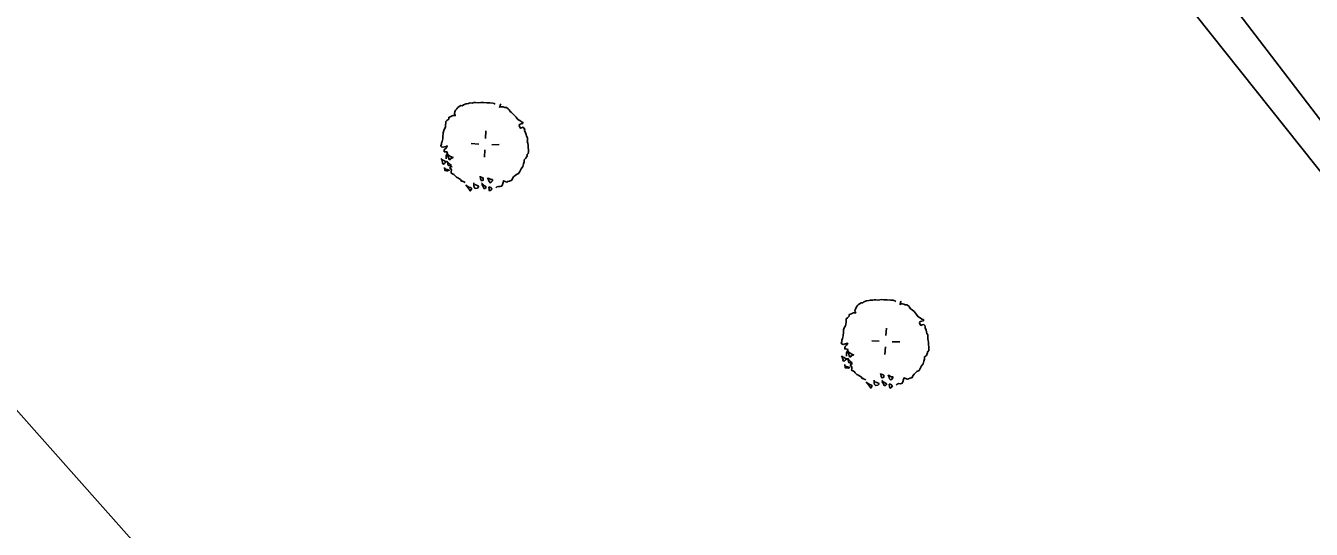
# Model space of a CAD drawing. Extents: x -601754 to -601440, y -1201912 to -1200862.
# Drawn here: x -601508.22 to -601473.34, y -1201700.73 to -1201687.06 of the extents above; entities that cross this region are included whole.
import ezdxf

# ---------------------------------------------------------------- set-up
doc = ezdxf.new("R2010")
doc.units = 0
for name, color, linetype in [('Hranice parcel', 7, 'Continuous'), ('u_hrany', 7, 'Continuous'), ('u_vysadba', 7, 'Continuous')]:
    doc.layers.add(name, color=color, linetype=linetype)

msp = doc.modelspace()

# ---------------------------------------------------------------- linework, layer by layer
at = {"layer": 'Hranice parcel'}
for points in [[(-601518.5, -1201574.62), (-601510.22, -1201581.07), (-601510.94, -1201612.53), (-601510.72, -1201619.53), (-601510.05, -1201624.75), (-601508.24, -1201633.75), (-601505.86, -1201640.82), (-601502.47, -1201648.58), (-601498.5, -1201656.04), (-601493.62, -1201663.46), (-601488.75, -1201670.45), (-601479.72, -1201682.69), (-601461.88, -1201705.09), (-601454.585, -1201713.629)], [(-601482.011, -1201718.681), (-601492.39, -1201715.61), (-601519.73, -1201684.8), (-601540.64, -1201651.14), (-601563.05, -1201608.38), (-601567.44, -1201599.25)]]:
    msp.add_lwpolyline(points, dxfattribs=at)
at = {"layer": 'u_hrany'}
msp.add_lwpolyline([(-601507.17, -1201633.88), (-601501.63, -1201648), (-601497.69, -1201655.55), (-601488, -1201669.96), (-601478.86, -1201682.08), (-601462.72, -1201703.16), (-601454.585, -1201712.627)], dxfattribs=at)
at = {"layer": 'u_vysadba'}
for points in [[(-601496.744, -1201689.58), (-601496.742, -1201689.55), (-601496.682, -1201689.524), (-601496.652, -1201689.511), (-601496.622, -1201689.498), (-601496.593, -1201689.5), (-601496.564, -1201689.501), (-601496.577, -1201689.471), (-601496.59, -1201689.441), (-601496.573, -1201689.398), (-601496.556, -1201689.355), (-601496.525, -1201689.313), (-601496.494, -1201689.285), (-601496.463, -1201689.258), (-601496.418, -1201689.231), (-601496.374, -1201689.233), (-601496.343, -1201689.205), (-601496.269, -1201689.18), (-601496.209, -1201689.168), (-601496.165, -1201689.156), (-601496.106, -1201689.159), (-601496.062, -1201689.147), (-601496.018, -1201689.149), (-601495.945, -1201689.153), (-601495.871, -1201689.142), (-601495.798, -1201689.146), (-601495.711, -1201689.151), (-601495.623, -1201689.156), (-601495.55, -1201689.159), (-601495.507, -1201689.176), (-601495.479, -1201689.192)], [(-601495.332, -1201689.186), (-601495.348, -1201689.214), (-601495.349, -1201689.243), (-601495.366, -1201689.272), (-601495.321, -1201689.259), (-601495.292, -1201689.261), (-601495.263, -1201689.262), (-601495.22, -1201689.279), (-601495.176, -1201689.282), (-601495.134, -1201689.313), (-601495.106, -1201689.344), (-601495.079, -1201689.389), (-601495.037, -1201689.421), (-601494.981, -1201689.468), (-601494.939, -1201689.514), (-601494.911, -1201689.545), (-601494.871, -1201689.605), (-601494.814, -1201689.638), (-601494.772, -1201689.669), (-601494.729, -1201689.686), (-601494.73, -1201689.715)], [(-601496.744, -1201689.58), (-601496.744, -1201689.594), (-601496.791, -1201689.636), (-601496.821, -1201689.663), (-601496.824, -1201689.707), (-601496.826, -1201689.751), (-601496.829, -1201689.809), (-601496.846, -1201689.852), (-601496.862, -1201689.881), (-601496.878, -1201689.909), (-601496.896, -1201689.967), (-601496.897, -1201689.996), (-601496.901, -1201690.054), (-601496.903, -1201690.098), (-601496.904, -1201690.127), (-601496.923, -1201690.2), (-601496.94, -1201690.243), (-601496.942, -1201690.287), (-601496.958, -1201690.315), (-601496.945, -1201690.345), (-601496.902, -1201690.362), (-601496.813, -1201690.337), (-601496.783, -1201690.324), (-601496.815, -1201690.381), (-601496.846, -1201690.409), (-601496.862, -1201690.437), (-601496.865, -1201690.481), (-601496.835, -1201690.483), (-601496.792, -1201690.485), (-601496.778, -1201690.515), (-601496.795, -1201690.558), (-601496.812, -1201690.586), (-601496.814, -1201690.63), (-601496.816, -1201690.674)], [(-601494.73, -1201689.715), (-601494.775, -1201689.728), (-601494.819, -1201689.74), (-601494.835, -1201689.768), (-601494.822, -1201689.798), (-601494.796, -1201689.844), (-601494.766, -1201689.83), (-601494.721, -1201689.818), (-601494.693, -1201689.849), (-601494.68, -1201689.879), (-601494.682, -1201689.908), (-601494.656, -1201689.968), (-601494.643, -1201690.013), (-601494.631, -1201690.057), (-601494.604, -1201690.103), (-601494.606, -1201690.132), (-601494.608, -1201690.176), (-601494.61, -1201690.205), (-601494.597, -1201690.249), (-601494.586, -1201690.309), (-601494.589, -1201690.367), (-601494.577, -1201690.426), (-601494.579, -1201690.455), (-601494.58, -1201690.485), (-601494.583, -1201690.528), (-601494.614, -1201690.556), (-601494.615, -1201690.585), (-601494.632, -1201690.628), (-601494.648, -1201690.657), (-601494.694, -1201690.698), (-601494.697, -1201690.757), (-601494.715, -1201690.814), (-601494.733, -1201690.886), (-601494.78, -1201690.943), (-601494.813, -1201691.014), (-601494.846, -1201691.071), (-601494.906, -1201691.097), (-601494.936, -1201691.125), (-601494.983, -1201691.166), (-601495.014, -1201691.208), (-601495.031, -1201691.251), (-601495.091, -1201691.278), (-601495.135, -1201691.29), (-601495.165, -1201691.303), (-601495.208, -1201691.286), (-601495.252, -1201691.269), (-601495.268, -1201691.312), (-601495.286, -1201691.37), (-601495.303, -1201691.413), (-601495.348, -1201691.425), (-601495.391, -1201691.423)], [(-601495.744, -1201690.121), (-601495.733, -1201689.917)], [(-601496.765, -1201690.545), (-601496.768, -1201690.589), (-601496.755, -1201690.619), (-601496.742, -1201690.663), (-601496.729, -1201690.693), (-601496.7, -1201690.695), (-601496.684, -1201690.666), (-601496.624, -1201690.64), (-601496.667, -1201690.623), (-601496.695, -1201690.607), (-601496.752, -1201690.575)], [(-601495.928, -1201690.272), (-601496.132, -1201690.262)], [(-601495.76, -1201690.428), (-601495.771, -1201690.632)], [(-601495.577, -1201690.291), (-601495.372, -1201690.287)], [(-601496.948, -1201690.667), (-601496.934, -1201690.697), (-601496.922, -1201690.742), (-601496.909, -1201690.772), (-601496.911, -1201690.801), (-601496.882, -1201690.817), (-601496.852, -1201690.789), (-601496.805, -1201690.748), (-601496.835, -1201690.746), (-601496.877, -1201690.715), (-601496.92, -1201690.698)], [(-601496.858, -1201690.906), (-601496.848, -1201690.994), (-601496.804, -1201690.997), (-601496.775, -1201690.998), (-601496.73, -1201690.986), (-601496.788, -1201690.968), (-601496.832, -1201690.966), (-601496.845, -1201690.936)], [(-601496.79, -1201690.734), (-601496.749, -1201690.78), (-601496.707, -1201690.826), (-601496.665, -1201690.858)], [(-601496.665, -1201690.858), (-601496.694, -1201690.856), (-601496.723, -1201690.855), (-601496.752, -1201690.853), (-601496.765, -1201690.823), (-601496.764, -1201690.794), (-601496.777, -1201690.764)], [(-601496.294, -1201691.317), (-601496.337, -1201691.3), (-601496.365, -1201691.283), (-601496.394, -1201691.282), (-601496.421, -1201691.237), (-601496.45, -1201691.22), (-601496.492, -1201691.189), (-601496.535, -1201691.172), (-601496.576, -1201691.126), (-601496.604, -1201691.095), (-601496.676, -1201691.062), (-601496.673, -1201691.018), (-601496.671, -1201690.974), (-601496.684, -1201690.944), (-601496.712, -1201690.928), (-601496.681, -1201690.886), (-601496.652, -1201690.888)], [(-601495.889, -1201691.148), (-601495.879, -1201691.221), (-601495.852, -1201691.267), (-601495.807, -1201691.254), (-601495.806, -1201691.225), (-601495.804, -1201691.196), (-601495.847, -1201691.179), (-601495.876, -1201691.163)], [(-601495.687, -1201691.188), (-601495.66, -1201691.247), (-601495.648, -1201691.292), (-601495.62, -1201691.323), (-601495.59, -1201691.31), (-601495.559, -1201691.267), (-601495.557, -1201691.238), (-601495.601, -1201691.236), (-601495.63, -1201691.22), (-601495.658, -1201691.204), (-601495.687, -1201691.202)], [(-601496.282, -1201691.376), (-601496.186, -1201691.498), (-601496.159, -1201691.543), (-601496.128, -1201691.501), (-601496.126, -1201691.472), (-601496.155, -1201691.456), (-601496.198, -1201691.439), (-601496.226, -1201691.423), (-601496.254, -1201691.406)], [(-601496.06, -1201691.329), (-601496.064, -1201691.402), (-601496.052, -1201691.446), (-601496.024, -1201691.477), (-601495.965, -1201691.466), (-601495.934, -1201691.438), (-601495.947, -1201691.408), (-601495.99, -1201691.391), (-601496.033, -1201691.374)], [(-601495.855, -1201691.325), (-601495.771, -1201691.403), (-601495.743, -1201691.419), (-601495.73, -1201691.449), (-601495.76, -1201691.476), (-601495.79, -1201691.475), (-601495.803, -1201691.445), (-601495.829, -1201691.4), (-601495.857, -1201691.369)], [(-601495.656, -1201691.438), (-601495.645, -1201691.512), (-601495.632, -1201691.542), (-601495.602, -1201691.529), (-601495.571, -1201691.487), (-601495.598, -1201691.456), (-601495.627, -1201691.44), (-601495.656, -1201691.438)], [(-601495.391, -1201691.423), (-601495.436, -1201691.435), (-601495.467, -1201691.463)], [(-601485.877, -1201694.932), (-601485.876, -1201694.903), (-601485.816, -1201694.877), (-601485.786, -1201694.864), (-601485.756, -1201694.85), (-601485.727, -1201694.852), (-601485.698, -1201694.854), (-601485.711, -1201694.824), (-601485.724, -1201694.794), (-601485.707, -1201694.751), (-601485.69, -1201694.708), (-601485.658, -1201694.665), (-601485.628, -1201694.638), (-601485.597, -1201694.61), (-601485.552, -1201694.583), (-601485.508, -1201694.585), (-601485.477, -1201694.558), (-601485.402, -1201694.532), (-601485.343, -1201694.521), (-601485.299, -1201694.509), (-601485.24, -1201694.512), (-601485.196, -1201694.499), (-601485.152, -1201694.502), (-601485.079, -1201694.506), (-601485.005, -1201694.495), (-601484.932, -1201694.499), (-601484.844, -1201694.503), (-601484.757, -1201694.508), (-601484.684, -1201694.512), (-601484.641, -1201694.529), (-601484.612, -1201694.545)], [(-601484.466, -1201694.538), (-601484.482, -1201694.566), (-601484.483, -1201694.596), (-601484.499, -1201694.624), (-601484.455, -1201694.612), (-601484.426, -1201694.613), (-601484.396, -1201694.615), (-601484.353, -1201694.632), (-601484.31, -1201694.634), (-601484.267, -1201694.666), (-601484.24, -1201694.696), (-601484.213, -1201694.742), (-601484.171, -1201694.773), (-601484.114, -1201694.82), (-601484.073, -1201694.866), (-601484.045, -1201694.897), (-601484.005, -1201694.958), (-601483.948, -1201694.99), (-601483.905, -1201695.021), (-601483.862, -1201695.038), (-601483.864, -1201695.068)], [(-601485.877, -1201694.932), (-601485.878, -1201694.947), (-601485.924, -1201694.988), (-601485.955, -1201695.016), (-601485.957, -1201695.059), (-601485.96, -1201695.103), (-601485.963, -1201695.162), (-601485.98, -1201695.205), (-601485.996, -1201695.233), (-601486.012, -1201695.262), (-601486.03, -1201695.319), (-601486.031, -1201695.348), (-601486.034, -1201695.407), (-601486.037, -1201695.451), (-601486.038, -1201695.48), (-601486.057, -1201695.552), (-601486.074, -1201695.595), (-601486.076, -1201695.639), (-601486.092, -1201695.667), (-601486.079, -1201695.697), (-601486.036, -1201695.714), (-601485.947, -1201695.69), (-601485.917, -1201695.677), (-601485.949, -1201695.733), (-601485.98, -1201695.761), (-601485.996, -1201695.79), (-601485.998, -1201695.833), (-601485.969, -1201695.835), (-601485.925, -1201695.837), (-601485.912, -1201695.867), (-601485.929, -1201695.91), (-601485.945, -1201695.939), (-601485.948, -1201695.982), (-601485.95, -1201696.026)], [(-601483.864, -1201695.068), (-601483.909, -1201695.08), (-601483.953, -1201695.092), (-601483.969, -1201695.121), (-601483.956, -1201695.151), (-601483.929, -1201695.196), (-601483.899, -1201695.183), (-601483.855, -1201695.171), (-601483.827, -1201695.201), (-601483.814, -1201695.231), (-601483.816, -1201695.26), (-601483.789, -1201695.32), (-601483.777, -1201695.365), (-601483.765, -1201695.41), (-601483.738, -1201695.455), (-601483.74, -1201695.484), (-601483.742, -1201695.528), (-601483.743, -1201695.557), (-601483.731, -1201695.602), (-601483.72, -1201695.661), (-601483.723, -1201695.719), (-601483.711, -1201695.778), (-601483.713, -1201695.808), (-601483.714, -1201695.837), (-601483.717, -1201695.881), (-601483.747, -1201695.908), (-601483.749, -1201695.938), (-601483.766, -1201695.981), (-601483.782, -1201696.009), (-601483.828, -1201696.051), (-601483.831, -1201696.109), (-601483.849, -1201696.167), (-601483.867, -1201696.239), (-601483.914, -1201696.295), (-601483.947, -1201696.366), (-601483.979, -1201696.423), (-601484.039, -1201696.449), (-601484.07, -1201696.477), (-601484.116, -1201696.519), (-601484.148, -1201696.561), (-601484.165, -1201696.604), (-601484.225, -1201696.63), (-601484.269, -1201696.642), (-601484.299, -1201696.655), (-601484.342, -1201696.638), (-601484.385, -1201696.621), (-601484.402, -1201696.664), (-601484.42, -1201696.722), (-601484.437, -1201696.765), (-601484.481, -1201696.777), (-601484.525, -1201696.775)], [(-601484.878, -1201695.473), (-601484.867, -1201695.269)], [(-601485.062, -1201695.625), (-601485.266, -1201695.614)], [(-601484.894, -1201695.78), (-601484.905, -1201695.985)], [(-601484.711, -1201695.643), (-601484.506, -1201695.64)], [(-601486.081, -1201696.019), (-601486.068, -1201696.049), (-601486.056, -1201696.094), (-601486.043, -1201696.124), (-601486.044, -1201696.153), (-601486.016, -1201696.169), (-601485.985, -1201696.142), (-601485.939, -1201696.1), (-601485.968, -1201696.099), (-601486.011, -1201696.067), (-601486.054, -1201696.05)], [(-601485.924, -1201696.086), (-601485.882, -1201696.132), (-601485.841, -1201696.178), (-601485.799, -1201696.21)], [(-601485.799, -1201696.21), (-601485.828, -1201696.208), (-601485.857, -1201696.207), (-601485.886, -1201696.205), (-601485.899, -1201696.175), (-601485.898, -1201696.146), (-601485.911, -1201696.116)], [(-601485.899, -1201695.897), (-601485.901, -1201695.941), (-601485.888, -1201695.971), (-601485.876, -1201696.016), (-601485.863, -1201696.046), (-601485.834, -1201696.047), (-601485.818, -1201696.019), (-601485.758, -1201695.993), (-601485.801, -1201695.976), (-601485.829, -1201695.959), (-601485.886, -1201695.927)], [(-601485.991, -1201696.258), (-601485.981, -1201696.347), (-601485.938, -1201696.349), (-601485.908, -1201696.351), (-601485.864, -1201696.338), (-601485.922, -1201696.321), (-601485.965, -1201696.318), (-601485.978, -1201696.288)], [(-601485.427, -1201696.669), (-601485.47, -1201696.652), (-601485.499, -1201696.636), (-601485.528, -1201696.634), (-601485.555, -1201696.589), (-601485.583, -1201696.573), (-601485.626, -1201696.541), (-601485.669, -1201696.524), (-601485.71, -1201696.478), (-601485.738, -1201696.447), (-601485.809, -1201696.414), (-601485.807, -1201696.371), (-601485.805, -1201696.327), (-601485.818, -1201696.297), (-601485.846, -1201696.281), (-601485.815, -1201696.238), (-601485.785, -1201696.24)], [(-601485.416, -1201696.728), (-601485.32, -1201696.85), (-601485.293, -1201696.896), (-601485.261, -1201696.853), (-601485.26, -1201696.824), (-601485.288, -1201696.808), (-601485.331, -1201696.791), (-601485.36, -1201696.775), (-601485.388, -1201696.759)], [(-601485.194, -1201696.681), (-601485.198, -1201696.754), (-601485.185, -1201696.799), (-601485.158, -1201696.83), (-601485.099, -1201696.818), (-601485.068, -1201696.79), (-601485.081, -1201696.76), (-601485.124, -1201696.743), (-601485.167, -1201696.727)], [(-601485.023, -1201696.5), (-601485.012, -1201696.574), (-601484.986, -1201696.619), (-601484.941, -1201696.607), (-601484.939, -1201696.578), (-601484.938, -1201696.548), (-601484.981, -1201696.531), (-601485.009, -1201696.515)], [(-601484.989, -1201696.677), (-601484.905, -1201696.755), (-601484.876, -1201696.771), (-601484.863, -1201696.801), (-601484.894, -1201696.829), (-601484.923, -1201696.827), (-601484.936, -1201696.797), (-601484.963, -1201696.752), (-601484.991, -1201696.721)], [(-601484.82, -1201696.54), (-601484.794, -1201696.6), (-601484.782, -1201696.644), (-601484.754, -1201696.675), (-601484.724, -1201696.662), (-601484.693, -1201696.62), (-601484.691, -1201696.591), (-601484.735, -1201696.588), (-601484.763, -1201696.572), (-601484.792, -1201696.556), (-601484.821, -1201696.554)], [(-601484.79, -1201696.79), (-601484.779, -1201696.864), (-601484.766, -1201696.894), (-601484.736, -1201696.881), (-601484.704, -1201696.839), (-601484.732, -1201696.808), (-601484.76, -1201696.792), (-601484.79, -1201696.79)], [(-601484.525, -1201696.775), (-601484.57, -1201696.787), (-601484.601, -1201696.815)]]:
    msp.add_lwpolyline(points, dxfattribs=at)

doc.saveas('drawing.dxf')
